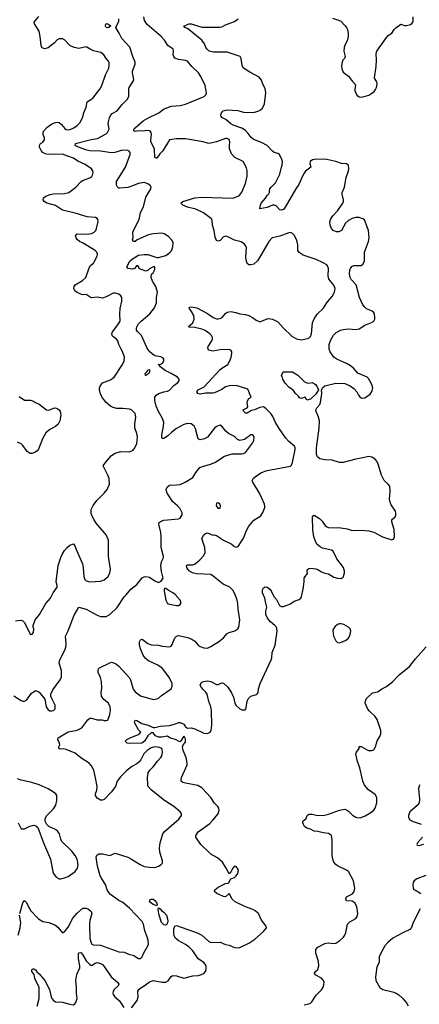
# Model space of a CAD drawing. Header units: inches. Extents: x 2001573 to 2220545, y 644482 to 846830.
# Tile 618 of 656: x 2153355 to 2157773, y 722766 to 733637. Entities that reach past the tile are written whole.
import ezdxf

# ---------------------------------------------------------------- set-up
doc = ezdxf.new("R2010")
doc.units = ezdxf.units.IN
doc.header["$MEASUREMENT"] = 0
doc.layers.add('C1752', color=7, linetype='Continuous')
doc.layers.add('C1753', color=7, linetype='Continuous')

msp = doc.modelspace()

# ---------------------------------------------------------------- linework, layer by layer
at = {"layer": 'C1752', "color": 5}
for points, elevation in [([(2153290, 726173), (2153370, 726122), (2153390, 726114), (2153410, 726114), (2153433, 726127), (2153483, 726197), (2153530, 726231), (2153550, 726225), (2153570, 726211), (2153634, 726134), (2153648, 726050), (2153670, 726017), (2153690, 726008), (2153710, 726005), (2153730, 726011), (2153746, 726030), (2153749, 726050), (2153747, 726070), (2153705, 726150), (2153699, 726170), (2153701, 726190), (2153721, 726239), (2153803, 726350), (2153818, 726382), (2153819, 726450), (2153793, 726533), (2153800, 726570), (2153851, 726670), (2153866, 726710), (2153870, 726750), (2153862, 726830), (2153891, 726890), (2153959, 727061), (2154009, 727151), (2154090, 727130), (2154210, 727064), (2154250, 727048), (2154310, 727048), (2154350, 727071), (2154431, 727149), (2154510, 727265), (2154533, 727287), (2154585, 727350), (2154650, 727402), (2154710, 727474), (2154730, 727486), (2154750, 727490), (2154790, 727482), (2154850, 727442), (2154890, 727425), (2154921, 727439), (2154941, 727470), (2154924, 727544), (2154916, 727610), (2154923, 727650), (2154943, 727690), (2154946, 727710), (2154919, 727810), (2154921, 727930), (2154915, 727975), (2154892, 728068), (2154896, 728084), (2154918, 728102), (2154950, 728113), (2155110, 728126), (2155130, 728135), (2155151, 728170), (2155150, 728193), (2155130, 728236), (2155100, 728270), (2155050, 728313), (2154986, 728410), (2154977, 728430), (2154975, 728450), (2154985, 728475), (2155010, 728498), (2155090, 728500), (2155130, 728506), (2155185, 728530), (2155270, 728581), (2155303, 728637), (2155347, 728693), (2155375, 728705), (2155464, 728730), (2155511, 728749), (2155621, 728819), (2155703, 728843), (2155810, 728845), (2155830, 728848), (2155850, 728857), (2155930, 728963), (2155943, 728990), (2155947, 729027), (2155934, 729054), (2155912, 729052), (2155839, 729001), (2155790, 728990), (2155762, 729002), (2155730, 729034), (2155665, 729070), (2155636, 729096), (2155590, 729149), (2155570, 729159), (2155530, 729145), (2155510, 729129), (2155430, 729029), (2155398, 729010), (2155350, 728999), (2155330, 729008), (2155299, 729119), (2155283, 729150), (2155250, 729174), (2155210, 729178), (2155170, 729168), (2155090, 729124), (2155036, 729084), (2154990, 729040), (2154950, 729013), (2154930, 729015), (2154926, 729026), (2154926, 729050), (2154946, 729150), (2154948, 729190), (2154935, 729235), (2154890, 729310), (2154864, 729370), (2154851, 729431), (2154851, 729470), (2154864, 729490), (2154895, 729510), (2154947, 729530), (2154990, 729537), (2155013, 729547), (2155061, 729599), (2155104, 729630), (2155118, 729650), (2155119, 729670), (2155101, 729690), (2155030, 729732), (2154963, 729763), (2154906, 729810), (2154902, 729822), (2154886, 729830), (2154910, 729831), (2154935, 729845), (2154947, 729870), (2154947, 729890), (2154941, 729901), (2154915, 729915), (2154850, 729925), (2154823, 729943), (2154795, 729970), (2154773, 730000)], 260), ([(2153310, 726999), (2153366, 727006), (2153390, 727001), (2153404, 726984), (2153447, 726907), (2153470, 726852), (2153490, 726851), (2153509, 726870), (2153512, 726910), (2153504, 726930), (2153504, 726950), (2153525, 727010), (2153575, 727070), (2153644, 727190), (2153694, 727250), (2153727, 727310), (2153770, 727370), (2153771, 727390), (2153760, 727430), (2153779, 727610), (2153810, 727698), (2153830, 727741), (2153850, 727775), (2153881, 727810), (2153910, 727835), (2153950, 727851), (2153966, 727830), (2153982, 727782), (2154050, 727630), (2154058, 727590), (2154065, 727490), (2154077, 727457), (2154090, 727441), (2154130, 727431), (2154250, 727437), (2154290, 727452), (2154333, 727490), (2154353, 727530), (2154358, 727570), (2154338, 727710), (2154338, 727890), (2154310, 727949), (2154200, 728080), (2154177, 728117), (2154162, 728142), (2154147, 728187), (2154145, 728230), (2154168, 728272), (2154209, 728330), (2154290, 728411), (2154321, 728450), (2154349, 728510), (2154343, 728570), (2154329, 728610), (2154279, 728710), (2154304, 728750), (2154370, 728825), (2154410, 728851), (2154470, 728871), (2154570, 728867), (2154610, 728885), (2154629, 728911), (2154650, 728958), (2154656, 729030), (2154650, 729070), (2154628, 729130), (2154628, 729170), (2154640, 729250), (2154630, 729289), (2154621, 729301), (2154590, 729330), (2154570, 729338), (2154494, 729346), (2154430, 729344), (2154390, 729354), (2154359, 729370), (2154310, 729412), (2154270, 729461), (2154250, 729502), (2154239, 729550), (2154239, 729570), (2154246, 729590), (2154270, 729626), (2154359, 729661), (2154399, 729690), (2154493, 729830), (2154511, 729870), (2154513, 729910), (2154490, 729973), (2154477, 730000)], 280), ([(2153355, 723770), (2153390, 723886), (2153410, 723911), (2153430, 723891), (2153448, 723848), (2153479, 723799), (2153562, 723710), (2153610, 723682), (2153678, 723670), (2153742, 723642), (2153778, 723618), (2153830, 723556), (2153850, 723566), (2153890, 723619), (2153944, 723716), (2153990, 723774), (2154054, 723826), (2154090, 723828), (2154117, 723817), (2154147, 723790), (2154153, 723770), (2154131, 723690), (2154126, 723650), (2154130, 723492), (2154144, 723444), (2154152, 723432), (2154170, 723424), (2154250, 723418), (2154450, 723344), (2154510, 723343), (2154570, 723317), (2154610, 723307), (2154670, 723271), (2154690, 723271), (2154711, 723289), (2154726, 723334), (2154773, 723410), (2154778, 723430), (2154777, 723470), (2154766, 723510), (2154737, 723577), (2154724, 723650), (2154710, 723681), (2154570, 723826), (2154497, 723890), (2154450, 723913), (2154359, 723979), (2154339, 723999), (2154321, 724030), (2154303, 724090), (2154262, 724150), (2154246, 724186), (2154217, 724290), (2154202, 724390), (2154207, 724413), (2154231, 724429), (2154270, 724429), (2154350, 724410), (2154410, 724436), (2154551, 724390), (2154591, 724370), (2154688, 724308), (2154730, 724289), (2154790, 724279), (2154850, 724278), (2154890, 724291), (2154921, 724310), (2154930, 724321), (2154935, 724330), (2154935, 724350), (2154905, 724445), (2154900, 724490), (2154908, 724550), (2154937, 724650), (2154951, 724670), (2155114, 724810), (2155143, 724850), (2155143, 724870), (2155129, 724890), (2155060, 724950), (2154955, 725015), (2154812, 725130), (2154776, 725170), (2154770, 725190), (2154767, 725270), (2154777, 725323), (2154793, 725350), (2154830, 725387), (2154879, 725450), (2154917, 725490), (2154926, 725510), (2154935, 725550), (2154930, 725581), (2154925, 725590), (2154901, 725601), (2154850, 725608), (2154810, 725599), (2154764, 725570), (2154729, 725530), (2154694, 725466), (2154675, 725445), (2154650, 725422), (2154596, 725390), (2154537, 725343), (2154470, 725278), (2154431, 725230), (2154415, 725170), (2154368, 725110), (2154290, 725029), (2154270, 725019), (2154250, 725021), (2154210, 725044), (2154194, 725070), (2154193, 725090), (2154209, 725131), (2154210, 725170), (2154194, 725266), (2154174, 725350), (2154150, 725399), (2154123, 725430), (2154030, 725487), (2153970, 725540), (2153870, 725581), (2153834, 725586), (2153804, 725584), (2153789, 725589), (2153789, 725610), (2153799, 725630), (2153796, 725650), (2153777, 725690), (2153779, 725710), (2153890, 725773), (2153990, 725794), (2154043, 725817), (2154110, 725908), (2154130, 725924), (2154150, 725926), (2154210, 725906), (2154266, 725906), (2154290, 725898), (2154310, 725898), (2154330, 725905), (2154350, 725965), (2154359, 726010), (2154356, 726050), (2154337, 726090), (2154284, 726130), (2154261, 726170), (2154256, 726210), (2154265, 726255), (2154260, 726330), (2154250, 726373), (2154223, 726430), (2154221, 726450), (2154228, 726470), (2154239, 726481), (2154350, 726538), (2154370, 726542), (2154413, 726530), (2154450, 726498), (2154570, 726370), (2154582, 726350), (2154610, 726244), (2154630, 726218), (2154690, 726173), (2154830, 726133), (2154870, 726139), (2154890, 726148), (2154923, 726177), (2155029, 726250), (2155041, 726279), (2155040, 726310), (2155011, 726370), (2154950, 726457), (2154930, 726477), (2154882, 726510), (2154778, 726558), (2154746, 726586), (2154720, 726620), (2154691, 726690), (2154681, 726730), (2154680, 726770), (2154690, 726791), (2154710, 726796), (2154770, 726750), (2154810, 726734), (2154890, 726733), (2154930, 726722), (2155010, 726712), (2155030, 726722), (2155042, 726738), (2155070, 726813), (2155090, 726830), (2155110, 726837), (2155130, 726835), (2155210, 726815), (2155258, 726798), (2155290, 726775), (2155330, 726730), (2155350, 726716), (2155390, 726702), (2155430, 726698), (2155470, 726715), (2155510, 726744), (2155552, 726768), (2155607, 726813), (2155650, 726859), (2155670, 726872), (2155734, 726890), (2155767, 726913), (2155777, 726930), (2155789, 727010), (2155770, 727130), (2155767, 727190), (2155758, 727230), (2155737, 727290), (2155710, 727338), (2155677, 727370), (2155604, 727404), (2155494, 727494), (2155470, 727510), (2155310, 727520), (2155266, 727530), (2155233, 727550), (2155213, 727570), (2155202, 727590), (2155199, 727610), (2155210, 727619), (2155270, 727620), (2155296, 727630), (2155348, 727672), (2155390, 727723), (2155404, 727756), (2155403, 727810), (2155370, 727910), (2155390, 727950), (2155410, 727964), (2155430, 727971), (2155490, 727947), (2155510, 727948), (2155530, 727941), (2155609, 727889), (2155694, 727850), (2155730, 727822), (2155750, 727814), (2155770, 727821), (2155830, 727914), (2155861, 727999), (2155890, 728047), (2155945, 728110), (2156021, 728159), (2156044, 728196), (2156064, 728250), (2156066, 728270), (2156061, 728290), (2156030, 728362), (2156006, 728410), (2155932, 728530), (2155927, 728550), (2155935, 728570), (2155977, 728603), (2156030, 728637), (2156090, 728661), (2156350, 728707), (2156360, 728720), (2156370, 728750), (2156400, 728890), (2156402, 728910), (2156394, 728930), (2156330, 728981), (2156296, 729016), (2156222, 729122), (2156182, 729190), (2156155, 729255), (2156130, 729289), (2156081, 729341), (2156050, 729364), (2156010, 729355), (2155950, 729330), (2155917, 729323), (2155870, 729292), (2155850, 729292), (2155832, 729310), (2155824, 729330), (2155870, 729350), (2155876, 729364), (2155870, 729410), (2155873, 729430), (2155890, 729456), (2155914, 729470), (2155877, 729557), (2155750, 729597), (2155673, 729593), (2155630, 729582), (2155590, 729556), (2155510, 729517), (2155490, 729513), (2155410, 729515), (2155350, 729504), (2155323, 729510), (2155315, 729530), (2155330, 729550), (2155395, 729585), (2155568, 729772), (2155590, 729791), (2155658, 729830), (2155680, 729870), (2155692, 729910), (2155700, 729950), (2155699, 729970), (2155688, 729988), (2155670, 729996), (2155572, 729992), (2155490, 729979), (2155445, 729990), (2155439, 730000)], 240), ([(2154590, 722729), (2154655, 722810), (2154666, 722850), (2154662, 722910), (2154672, 722930), (2154693, 722947), (2154733, 722970), (2154790, 723016), (2154830, 723029), (2154930, 723009), (2154970, 723010), (2154996, 723024), (2155030, 723074), (2155050, 723085), (2155090, 723081), (2155170, 723056), (2155270, 723082), (2155330, 723086), (2155365, 723095), (2155390, 723108), (2155411, 723129), (2155418, 723150), (2155415, 723190), (2155406, 723210), (2155390, 723228), (2155330, 723270), (2155270, 723355), (2155230, 723396), (2155190, 723425), (2155109, 723469), (2155078, 723498), (2155064, 723524), (2155060, 723550), (2155059, 723601), (2155070, 723630), (2155090, 723635), (2155316, 723556), (2155369, 723529), (2155443, 723463), (2155470, 723448), (2155571, 723451), (2155630, 723426), (2155670, 723418), (2155730, 723395), (2155770, 723390), (2155790, 723394), (2155890, 723441), (2155956, 723484), (2156049, 723570), (2156084, 723610), (2156079, 723630), (2156030, 723697), (2155994, 723770), (2155959, 723799), (2155934, 723814), (2155850, 723843), (2155736, 723896), (2155706, 723926), (2155670, 723989), (2155630, 723954), (2155610, 723958), (2155534, 723990), (2155509, 724010), (2155513, 724030), (2155550, 724059), (2155630, 724099), (2155657, 724103), (2155669, 724111), (2155689, 724151), (2155730, 724168), (2155750, 724184), (2155768, 724210), (2155775, 724250), (2155750, 724289), (2155730, 724292), (2155710, 724270), (2155690, 724228), (2155670, 724208), (2155638, 724270), (2155596, 724336), (2155542, 724382), (2155470, 724424), (2155450, 724441), (2155358, 724530), (2155301, 724610), (2155301, 724630), (2155330, 724670), (2155456, 724764), (2155490, 724798), (2155551, 724870), (2155559, 724910), (2155556, 724930), (2155546, 724950), (2155510, 724988), (2155469, 725049), (2155370, 725158), (2155323, 725183), (2155190, 725206), (2155157, 725217), (2155142, 725230), (2155140, 725250), (2155143, 725270), (2155182, 725350), (2155206, 725410), (2155208, 725430), (2155194, 725490), (2155163, 725570), (2155155, 725605), (2155161, 725630), (2155190, 725659), (2155190, 725699), (2155179, 725719), (2155170, 725726), (2155130, 725664), (2155110, 725670), (2155086, 725686), (2155015, 725710), (2154990, 725728), (2154925, 725715), (2154890, 725714), (2154856, 725730), (2154830, 725764), (2154810, 725764), (2154770, 725729), (2154735, 725670), (2154706, 725650), (2154570, 725644), (2154544, 725650), (2154523, 725670), (2154541, 725690), (2154578, 725710), (2154677, 725750), (2154693, 725770), (2154670, 725795), (2154629, 725870), (2154623, 725890), (2154630, 725903), (2154650, 725898), (2154705, 725865), (2154774, 725850), (2154830, 725823), (2154850, 725823), (2154910, 725838), (2155010, 725846), (2155078, 725862), (2155110, 725876), (2155130, 725877), (2155170, 725859), (2155190, 725830), (2155210, 725814), (2155250, 725817), (2155290, 725807), (2155390, 725760), (2155430, 725758), (2155462, 725770), (2155472, 725790), (2155480, 725850), (2155475, 726010), (2155468, 726050), (2155446, 726110), (2155427, 726190), (2155414, 726214), (2155382, 726242), (2155364, 726264), (2155351, 726290), (2155363, 726317), (2155389, 726331), (2155430, 726336), (2155467, 726330), (2155530, 726296), (2155550, 726297), (2155590, 726317), (2155610, 726312), (2155652, 726272), (2155693, 726213), (2155719, 726159), (2155735, 726090), (2155750, 726065), (2155788, 726030), (2155810, 726018), (2155844, 726016), (2155856, 726024), (2155870, 726110), (2155881, 726139), (2155910, 726170), (2155972, 726188), (2155983, 726197), (2155990, 726210), (2155995, 726250), (2156012, 726310), (2156136, 726570), (2156142, 726590), (2156148, 726650), (2156178, 726730), (2156192, 726808), (2156201, 726890), (2156193, 726930), (2156177, 726950), (2156129, 726989), (2156093, 727030), (2156078, 727070), (2156075, 727105), (2156089, 727150), (2156075, 727195), (2156067, 727250), (2156041, 727310), (2156039, 727341), (2156050, 727363), (2156070, 727374), (2156090, 727371), (2156120, 727350), (2156136, 727330), (2156164, 727270), (2156195, 727235), (2156229, 727170), (2156250, 727160), (2156270, 727159), (2156350, 727188), (2156390, 727216), (2156444, 727236), (2156462, 727250), (2156471, 727269), (2156490, 727350), (2156501, 727430), (2156502, 727470), (2156510, 727490), (2156529, 727510), (2156536, 727524), (2156532, 727550), (2156535, 727565), (2156550, 727579), (2156570, 727583), (2156630, 727575), (2156650, 727568), (2156690, 727541), (2156730, 727527), (2156770, 727520), (2156830, 727483), (2156870, 727470), (2156910, 727469), (2156930, 727481), (2156936, 727490), (2156946, 727530), (2156947, 727550), (2156935, 727590), (2156863, 727683), (2156820, 727770), (2156801, 727781), (2156704, 727804), (2156676, 727816), (2156644, 727844), (2156628, 727868), (2156608, 727928), (2156595, 728005), (2156593, 728147), (2156600, 728160), (2156610, 728166), (2156670, 728130), (2156701, 728101), (2156732, 728052), (2156750, 728037), (2156770, 728030), (2156907, 728027), (2156975, 728015), (2157030, 727998), (2157130, 728002), (2157214, 727994), (2157270, 727980), (2157366, 727926), (2157470, 727894), (2157490, 727906), (2157500, 727930), (2157494, 728010), (2157468, 728092), (2157470, 728110), (2157477, 728123), (2157505, 728150), (2157514, 728166), (2157515, 728190), (2157509, 728210), (2157461, 728281), (2157450, 728310), (2157445, 728345), (2157450, 728430), (2157447, 728487), (2157429, 728510), (2157384, 728550), (2157355, 728610), (2157320, 728730), (2157302, 728762), (2157284, 728784), (2157250, 728808), (2157210, 728816), (2157150, 728800), (2157070, 728786), (2156930, 728750), (2156890, 728748), (2156810, 728773), (2156730, 728777), (2156672, 728790), (2156646, 728810), (2156635, 728835), (2156637, 728910), (2156667, 729127), (2156670, 729210), (2156660, 729250), (2156634, 729310), (2156631, 729330), (2156641, 729350), (2156672, 729388), (2156682, 729410), (2156695, 729510), (2156692, 729550), (2156705, 729575), (2156730, 729593), (2156850, 729623), (2156950, 729620), (2157010, 729594), (2157050, 729565), (2157082, 729530), (2157102, 729490), (2157114, 729474), (2157130, 729462), (2157150, 729458), (2157170, 729462), (2157230, 729504), (2157250, 729533), (2157259, 729570), (2157249, 729610), (2157210, 729675), (2157195, 729690), (2157093, 729733), (2157044, 729790), (2157014, 729814), (2156977, 729837), (2156860, 729890), (2156830, 729910), (2156787, 729970), (2156778, 730000)], 220), ([(2153350, 729476), (2153410, 729437), (2153476, 729436), (2153507, 729427), (2153531, 729410), (2153570, 729393), (2153650, 729329), (2153670, 729326), (2153690, 729330), (2153730, 729348), (2153750, 729350), (2153770, 729343), (2153790, 729330), (2153803, 729310), (2153810, 729270), (2153800, 729210), (2153781, 729170), (2153750, 729144), (2153687, 729113), (2153646, 729074), (2153607, 729010), (2153564, 728896), (2153550, 728878), (2153521, 728859), (2153490, 728847), (2153470, 728846), (2153439, 728870), (2153390, 728936), (2153370, 728954), (2153330, 728974)], 280), ([(2156500, 722760), (2156550, 722770), (2156570, 722780), (2156585, 722795), (2156633, 722867), (2156690, 722926), (2156710, 722956), (2156719, 722981), (2156720, 723010), (2156714, 723030), (2156690, 723054), (2156623, 723090), (2156613, 723110), (2156626, 723130), (2156650, 723152), (2156662, 723190), (2156660, 723240), (2156631, 723330), (2156629, 723371), (2156650, 723396), (2156730, 723437), (2156770, 723445), (2156830, 723439), (2156850, 723443), (2156896, 723470), (2156934, 723506), (2156950, 723530), (2156960, 723560), (2156980, 723650), (2157004, 723676), (2157070, 723714), (2157085, 723735), (2157093, 723770), (2157084, 723844), (2157064, 723884), (2157030, 723905), (2156970, 723910), (2156962, 723930), (2156970, 723953), (2157034, 723986), (2157053, 724010), (2157062, 724050), (2157047, 724130), (2156992, 724232), (2156968, 724248), (2156870, 724295), (2156850, 724310), (2156830, 724336), (2156816, 724370), (2156808, 724410), (2156809, 724589), (2156801, 724630), (2156771, 724651), (2156710, 724658), (2156650, 724674), (2156610, 724679), (2156570, 724700), (2156530, 724711), (2156504, 724730), (2156492, 724750), (2156484, 724770), (2156485, 724790), (2156521, 724819), (2156534, 724850), (2156550, 724866), (2156590, 724865), (2156633, 724853), (2156712, 724852), (2156770, 724864), (2156890, 724910), (2156950, 724920), (2156970, 724914), (2156990, 724900), (2157036, 724856), (2157070, 724832), (2157090, 724826), (2157130, 724829), (2157174, 724846), (2157237, 724883), (2157271, 724909), (2157286, 724930), (2157304, 724990), (2157303, 725050), (2157284, 725084), (2157210, 725134), (2157166, 725186), (2157148, 725230), (2157116, 725376), (2157090, 725448), (2157073, 725530), (2157079, 725550), (2157109, 725590), (2157110, 725611), (2157130, 725611), (2157195, 725575), (2157210, 725570), (2157248, 725568), (2157270, 725575), (2157290, 725610), (2157306, 725674), (2157342, 725730), (2157348, 725750), (2157346, 725790), (2157307, 725910), (2157285, 725945), (2157223, 726003), (2157205, 726025), (2157175, 726090), (2157180, 726120), (2157194, 726146), (2157255, 726205), (2157310, 726217), (2157330, 726226), (2157359, 726250), (2157410, 726274), (2157475, 726325), (2157550, 726404), (2157665, 726495), (2157730, 726580), (2157850, 726713)], 180), ([(2153339, 724770), (2153370, 724702), (2153410, 724705), (2153466, 724734), (2153510, 724745), (2153535, 724735), (2153557, 724717), (2153618, 724550), (2153696, 724370), (2153720, 724230), (2153729, 724209), (2153759, 724170), (2153790, 724153), (2153810, 724153), (2153850, 724162), (2153890, 724179), (2153970, 724234), (2153995, 724270), (2154002, 724310), (2153991, 724370), (2153970, 724410), (2153930, 724456), (2153822, 724562), (2153810, 724590), (2153794, 724650), (2153775, 724675), (2153750, 724696), (2153677, 724730), (2153654, 724750), (2153635, 724790), (2153638, 724818), (2153655, 724850), (2153730, 724925), (2153754, 724966), (2153765, 725015), (2153767, 725050), (2153764, 725070), (2153753, 725090), (2153730, 725110), (2153670, 725145), (2153571, 725189), (2153490, 725215), (2153370, 725242), (2153330, 725255)], 260), ([(2157778, 725190), (2157770, 725174), (2157766, 725150), (2157777, 725030), (2157770, 724990), (2157750, 724963), (2157689, 724911), (2157670, 724890), (2157652, 724850), (2157654, 724830), (2157670, 724804), (2157705, 724785), (2157795, 724755)], 180), ([(2157807, 724613), (2157754, 724550), (2157744, 724530), (2157750, 724523), (2157770, 724520), (2157825, 724535)], 180), ([(2157844, 724190), (2157744, 724150), (2157718, 724130), (2157707, 724110), (2157703, 724090), (2157704, 724044), (2157713, 724033), (2157750, 724016), (2157790, 723988)], 180), ([(2157781, 723819), (2157707, 723670), (2157685, 723615), (2157670, 723594), (2157590, 723557), (2157482, 723498), (2157425, 723450), (2157391, 723410), (2157335, 723310), (2157331, 723290), (2157331, 723230), (2157305, 723175), (2157288, 723070), (2157292, 723030), (2157338, 722950), (2157370, 722928), (2157490, 722902), (2157518, 722890), (2157547, 722870), (2157592, 722830), (2157630, 722782), (2157650, 722749)], 180), ([(2153337, 723530), (2153362, 723610), (2153369, 723670), (2153354, 723750)], 240), ([(2153550, 722745), (2153569, 722831), (2153570, 722950), (2153523, 723050), (2153515, 723095), (2153489, 723130), (2153489, 723150), (2153503, 723157), (2153510, 723159), (2153530, 723146), (2153544, 723124), (2153570, 723102), (2153633, 723030), (2153685, 722930), (2153702, 722850), (2153712, 722830), (2153730, 722810), (2153750, 722795), (2153770, 722790), (2153810, 722794), (2153830, 722791), (2153910, 722767), (2153950, 722762), (2153964, 722770), (2153975, 722785), (2153991, 722830), (2153982, 722890), (2153985, 722950), (2153974, 723030), (2153986, 723094), (2154019, 723170), (2154019, 723190), (2154004, 723270), (2154005, 723315), (2154010, 723336), (2154030, 723337), (2154050, 723316), (2154090, 723247), (2154130, 723205), (2154150, 723194), (2154190, 723220), (2154210, 723227), (2154250, 723218), (2154270, 723206), (2154290, 723184), (2154365, 723070), (2154437, 723010), (2154452, 722990), (2154445, 722970), (2154401, 722930), (2154388, 722910), (2154385, 722890), (2154390, 722875), (2154407, 722850), (2154455, 722810), (2154506, 722730)], 220)]:
    msp.add_lwpolyline(points, dxfattribs=dict(at, elevation=elevation))
for points, elevation in [([(2154750, 729710), (2154746, 729710), (2154744, 729730), (2154766, 729754), (2154770, 729771), (2154790, 729774), (2154791, 729750), (2154782, 729730)], 260), ([(2156550, 729625), (2156591, 729630), (2156625, 729610), (2156640, 729590), (2156657, 729550), (2156630, 729502), (2156570, 729449), (2156530, 729438), (2156510, 729469), (2156470, 729455), (2156450, 729462), (2156439, 729479), (2156404, 729510), (2156384, 729544), (2156330, 729581), (2156290, 729625), (2156264, 729670), (2156257, 729697), (2156249, 729710), (2156268, 729750), (2156370, 729751), (2156430, 729713), (2156502, 729642), (2156530, 729628)], 220), ([(2155550, 728304), (2155530, 728298), (2155528, 728270), (2155541, 728250), (2155550, 728241), (2155570, 728245), (2155576, 728270), (2155569, 728290)], 260), ([(2154970, 727358), (2154962, 727358), (2154952, 727348), (2154951, 727329), (2154971, 727230), (2154991, 727191), (2155010, 727183), (2155090, 727171), (2155110, 727171), (2155130, 727182), (2155135, 727190), (2155135, 727210), (2155129, 727230), (2155074, 727290), (2155049, 727309), (2154997, 727337)], 260), ([(2156910, 726967), (2156890, 726966), (2156870, 726958), (2156842, 726938), (2156825, 726915), (2156818, 726890), (2156826, 726830), (2156850, 726779), (2156870, 726762), (2156890, 726759), (2156910, 726763), (2156958, 726782), (2156990, 726810), (2157010, 726850), (2157015, 726890), (2157009, 726910), (2156991, 726931), (2156939, 726959)], 220), ([(2154870, 723855), (2154830, 723870), (2154802, 723890), (2154789, 723910), (2154798, 723922), (2154810, 723928), (2154830, 723926), (2154850, 723912), (2154869, 723890), (2154875, 723865)], 220), ([(2154970, 723641), (2154950, 723645), (2154924, 723670), (2154896, 723750), (2154887, 723810), (2154890, 723832), (2154910, 723819), (2154922, 723802), (2154950, 723784), (2154978, 723750), (2154991, 723710), (2154994, 723686), (2154986, 723654)], 220)]:
    msp.add_lwpolyline(points, close=True, dxfattribs=dict(at, elevation=elevation))
at = {"layer": 'C1753', "color": 5}
for points, elevation in [([(2154477, 730000), (2154453, 730050), (2154440, 730090), (2154426, 730110), (2154382, 730142), (2154376, 730150), (2154373, 730170), (2154382, 730190), (2154442, 730270), (2154465, 730310), (2154462, 730390), (2154466, 730450), (2154486, 730530), (2154484, 730570), (2154474, 730590), (2154450, 730608), (2154410, 730619), (2154390, 730618), (2154310, 730576), (2154270, 730562), (2154210, 730572), (2154150, 730567), (2154134, 730574), (2154090, 730604), (2154050, 730601), (2154030, 730605), (2153990, 730624), (2153964, 730644), (2153954, 730670), (2153957, 730690), (2153970, 730710), (2154050, 730756), (2154088, 730792), (2154122, 730898), (2154138, 730922), (2154170, 730950), (2154183, 730970), (2154210, 731027), (2154216, 731050), (2154208, 731070), (2154190, 731090), (2154050, 731174), (2154016, 731190), (2153990, 731210), (2153978, 731230), (2153973, 731250), (2153990, 731274), (2154069, 731269), (2154127, 731273), (2154150, 731277), (2154178, 731290), (2154196, 731310), (2154206, 731330), (2154221, 731410), (2154218, 731430), (2154210, 731443), (2154194, 731454), (2154102, 731462), (2153970, 731500), (2153830, 731534), (2153750, 731584), (2153657, 731610), (2153625, 731630), (2153613, 731650), (2153617, 731670), (2153645, 731690), (2153693, 731707), (2153730, 731713), (2153850, 731717), (2153899, 731730), (2153976, 731790), (2154033, 731850), (2154050, 731860), (2154130, 731890), (2154153, 731907), (2154160, 731920), (2154166, 731950), (2154162, 731970), (2154150, 731990), (2154080, 732040), (2153997, 732077), (2153949, 732110), (2153889, 732129), (2153830, 732154), (2153670, 732149), (2153636, 732156), (2153611, 732171), (2153592, 732192), (2153575, 732230), (2153573, 732250), (2153587, 732270), (2153610, 732286), (2153628, 732310), (2153628, 732330), (2153613, 732370), (2153614, 732390), (2153623, 732410), (2153654, 732446), (2153712, 732488), (2153750, 732502), (2153770, 732505), (2153790, 732502), (2153819, 732479), (2153856, 732436), (2153870, 732426), (2153890, 732422), (2153915, 732425), (2153955, 732445), (2153990, 732470), (2154020, 732500), (2154048, 732552), (2154063, 732610), (2154089, 732670), (2154100, 732730), (2154164, 732770), (2154242, 732870), (2154262, 732910), (2154302, 733030), (2154339, 733101), (2154346, 733130), (2154344, 733164), (2154338, 733178), (2154310, 733209), (2154286, 733250), (2154254, 733274), (2154170, 733294), (2154133, 733310), (2154090, 733336), (2154010, 733321), (2153959, 733330), (2153910, 733354), (2153850, 733416), (2153830, 733427), (2153790, 733427), (2153770, 733415), (2153739, 733381), (2153670, 733327), (2153630, 733316), (2153610, 733322), (2153601, 733330), (2153591, 733351), (2153582, 733450), (2153571, 733511), (2153518, 733590), (2153517, 733610), (2153530, 733630), (2153567, 733673)], 280), ([(2154773, 730000), (2154759, 730019), (2154701, 730150), (2154660, 730190), (2154646, 730210), (2154645, 730230), (2154650, 730246), (2154670, 730280), (2154697, 730310), (2154794, 730390), (2154845, 730455), (2154869, 730510), (2154869, 730570), (2154878, 730630), (2154860, 730690), (2154823, 730750), (2154809, 730791), (2154813, 730827), (2154830, 730841), (2154850, 730878), (2154850, 730908), (2154830, 730909), (2154792, 730888), (2154773, 730867), (2154750, 730862), (2154690, 730881), (2154677, 730890), (2154670, 730914), (2154650, 730924), (2154626, 730890), (2154598, 730882), (2154555, 730890), (2154541, 730910), (2154573, 730970), (2154604, 730996), (2154670, 731036), (2154730, 731045), (2154770, 731043), (2154870, 731011), (2154890, 731011), (2154970, 731033), (2155014, 731066), (2155033, 731087), (2155050, 731130), (2155053, 731173), (2155041, 731201), (2155002, 731242), (2154953, 731273), (2154922, 731282), (2154830, 731273), (2154778, 731262), (2154654, 731206), (2154630, 731187), (2154609, 731190), (2154604, 731210), (2154609, 731231), (2154607, 731290), (2154638, 731362), (2154677, 731430), (2154690, 731510), (2154725, 731570), (2154750, 731678), (2154804, 731770), (2154809, 731790), (2154802, 731802), (2154770, 731825), (2154730, 731838), (2154667, 731830), (2154585, 731795), (2154550, 731786), (2154457, 731777), (2154450, 731778), (2154434, 731794), (2154427, 731810), (2154426, 731850), (2154525, 732010), (2154577, 732150), (2154576, 732170), (2154565, 732185), (2154550, 732193), (2154490, 732197), (2154408, 732172), (2154370, 732167), (2154250, 732186), (2154131, 732191), (2154098, 732198), (2154007, 732230), (2153970, 732250), (2153973, 732270), (2154145, 732315), (2154215, 732325), (2154310, 732377), (2154325, 732390), (2154344, 732430), (2154335, 732490), (2154337, 732510), (2154348, 732552), (2154360, 732580), (2154379, 732601), (2154434, 732630), (2154483, 732697), (2154545, 732755), (2154562, 732790), (2154560, 732870), (2154564, 732890), (2154607, 732950), (2154616, 732970), (2154615, 732995), (2154601, 733050), (2154602, 733070), (2154633, 733147), (2154632, 733170), (2154605, 733230), (2154573, 733333), (2154485, 733430), (2154456, 733490), (2154419, 733550), (2154450, 733622), (2154452, 733648)], 260), ([(2155439, 730000), (2155434, 730010), (2155440, 730030), (2155480, 730090), (2155487, 730110), (2155487, 730130), (2155476, 730150), (2155458, 730170), (2155406, 730206), (2155370, 730219), (2155290, 730239), (2155230, 730243), (2155221, 730250), (2155269, 730291), (2155285, 730330), (2155279, 730370), (2155256, 730416), (2155230, 730452), (2155238, 730462), (2155254, 730466), (2155315, 730455), (2155430, 730395), (2155493, 730350), (2155530, 730336), (2155550, 730333), (2155579, 730341), (2155594, 730350), (2155630, 730392), (2155650, 730409), (2155690, 730416), (2155745, 730405), (2155790, 730389), (2155850, 730381), (2155890, 730370), (2155930, 730350), (2155970, 730318), (2156010, 730302), (2156090, 730336), (2156110, 730339), (2156150, 730332), (2156210, 730301), (2156271, 730230), (2156362, 730142), (2156414, 730114), (2156470, 730103), (2156550, 730120), (2156570, 730139), (2156581, 730170), (2156594, 730290), (2156610, 730335), (2156647, 730390), (2156710, 730450), (2156758, 730522), (2156810, 730580), (2156837, 730630), (2156842, 730670), (2156828, 730708), (2156772, 730772), (2156764, 730810), (2156769, 730890), (2156759, 730919), (2156749, 730929), (2156712, 730952), (2156633, 730990), (2156490, 731038), (2156445, 731065), (2156430, 731090), (2156431, 731150), (2156420, 731200), (2156393, 731253), (2156370, 731276), (2156350, 731286), (2156330, 731284), (2156230, 731249), (2156145, 731230), (2156110, 731190), (2156030, 731047), (2155984, 730976), (2155943, 730937), (2155910, 730929), (2155890, 730929), (2155870, 730944), (2155862, 730970), (2155856, 731010), (2155861, 731121), (2155857, 731137), (2155840, 731160), (2155803, 731183), (2155730, 731202), (2155650, 731243), (2155630, 731246), (2155605, 731235), (2155570, 731201), (2155550, 731193), (2155530, 731199), (2155516, 731236), (2155504, 731310), (2155488, 731370), (2155484, 731424), (2155477, 731437), (2155386, 731506), (2155304, 731544), (2155210, 731569), (2155157, 731590), (2155137, 731610), (2155157, 731630), (2155290, 731669), (2155370, 731678), (2155710, 731666), (2155770, 731687), (2155790, 731703), (2155810, 731734), (2155850, 731830), (2155869, 731911), (2155871, 731971), (2155861, 732001), (2155825, 732070), (2155735, 732115), (2155696, 732156), (2155676, 732210), (2155674, 732250), (2155678, 732290), (2155670, 732315), (2155650, 732325), (2155630, 732325), (2155530, 732287), (2155450, 732271), (2155430, 732273), (2155382, 732290), (2155190, 732321), (2155090, 732323), (2155010, 732312), (2154938, 732190), (2154904, 732156), (2154870, 732110), (2154866, 732110), (2154850, 732115), (2154845, 732210), (2154806, 732290), (2154804, 732310), (2154811, 732371), (2154810, 732390), (2154801, 732401), (2154789, 732410), (2154770, 732415), (2154713, 732407), (2154670, 732409), (2154630, 732402), (2154617, 732410), (2154618, 732430), (2154630, 732444), (2154720, 732520), (2154770, 732551), (2154893, 732610), (2154946, 732650), (2155030, 732682), (2155129, 732689), (2155190, 732705), (2155395, 732790), (2155417, 732810), (2155422, 732830), (2155404, 732910), (2155358, 733010), (2155332, 733050), (2155260, 733120), (2155210, 733179), (2155190, 733186), (2155110, 733197), (2155070, 733212), (2155058, 733230), (2155053, 733250), (2155056, 733290), (2155052, 733310), (2154993, 733353), (2154957, 733410), (2154920, 733450), (2154765, 733585), (2154736, 733630), (2154729, 733670)], 240), ([(2156778, 730000), (2156775, 730010), (2156778, 730050), (2156796, 730104), (2156825, 730155), (2156855, 730185), (2156903, 730210), (2156930, 730218), (2156990, 730224), (2157070, 730217), (2157110, 730224), (2157170, 730266), (2157245, 730295), (2157269, 730310), (2157281, 730330), (2157283, 730350), (2157278, 730390), (2157268, 730408), (2157244, 730424), (2157190, 730445), (2157170, 730462), (2157149, 730489), (2157112, 730570), (2157074, 730710), (2157021, 730770), (2157010, 730790), (2157001, 730830), (2157006, 730874), (2157011, 730889), (2157028, 730912), (2157050, 730923), (2157130, 730924), (2157150, 730938), (2157166, 730970), (2157168, 731070), (2157213, 731190), (2157220, 731230), (2157210, 731310), (2157176, 731410), (2157166, 731426), (2157150, 731440), (2157110, 731455), (2157070, 731455), (2157030, 731442), (2156990, 731419), (2156958, 731390), (2156914, 731310), (2156885, 731295), (2156856, 731296), (2156821, 731310), (2156803, 731330), (2156787, 731370), (2156785, 731405), (2156792, 731430), (2156818, 731470), (2156873, 731530), (2156928, 731610), (2156935, 731630), (2156935, 731650), (2156920, 731710), (2156922, 731730), (2156945, 731790), (2156966, 731894), (2156991, 731970), (2156994, 731994), (2156990, 732030), (2156970, 732045), (2156912, 732048), (2156850, 732070), (2156750, 732094), (2156630, 732099), (2156591, 732090), (2156567, 732070), (2156562, 732050), (2156574, 732010), (2156516, 731964), (2156499, 731941), (2156481, 731910), (2156443, 731817), (2156409, 731771), (2156290, 731566), (2156270, 731543), (2156250, 731534), (2156230, 731539), (2156190, 731583), (2156170, 731591), (2156150, 731588), (2156090, 731562), (2156009, 731549), (2156016, 731590), (2156025, 731610), (2156074, 731666), (2156090, 731696), (2156110, 731716), (2156118, 731730), (2156116, 731750), (2156121, 731770), (2156134, 731790), (2156183, 731837), (2156230, 731933), (2156248, 732010), (2156257, 732030), (2156259, 732070), (2156254, 732094), (2156227, 732147), (2156210, 732159), (2156170, 732170), (2156150, 732184), (2156090, 732250), (2156030, 732283), (2155970, 732302), (2155937, 732317), (2155916, 732336), (2155882, 732382), (2155852, 732412), (2155810, 732439), (2155714, 732474), (2155690, 732487), (2155635, 732535), (2155590, 732559), (2155581, 732570), (2155579, 732590), (2155585, 732610), (2155604, 732630), (2155650, 732643), (2155766, 732634), (2155830, 732617), (2155870, 732612), (2155950, 732616), (2155992, 732628), (2156018, 732642), (2156039, 732661), (2156063, 732710), (2156078, 732830), (2156070, 732879), (2156044, 732924), (2156028, 732970), (2156002, 733002), (2155898, 733058), (2155827, 733107), (2155815, 733130), (2155804, 733210), (2155791, 733231), (2155650, 733279), (2155499, 733279), (2155451, 733291), (2155427, 733310), (2155412, 733330), (2155398, 733370), (2155370, 733410), (2155210, 733540), (2155182, 733550), (2155168, 733570), (2155190, 733574), (2155225, 733590), (2155250, 733592), (2155370, 733555), (2155567, 733553), (2155590, 733560), (2155630, 733580), (2155730, 733616), (2155770, 733645)], 220), ([(2156814, 733654), (2156903, 733623), (2156955, 733570), (2156970, 733550), (2156978, 733530), (2156986, 733490), (2156987, 733450), (2156975, 733405), (2156955, 733365), (2156943, 733330), (2156940, 733290), (2156953, 733230), (2156945, 733210), (2156928, 733192), (2156919, 733170), (2156912, 733130), (2156915, 733095), (2156930, 733058), (2156990, 733013), (2157034, 732954), (2157059, 732930), (2157067, 732910), (2157060, 732870), (2157062, 732850), (2157084, 732804), (2157107, 732787), (2157130, 732783), (2157190, 732795), (2157215, 732805), (2157250, 732827), (2157274, 732846), (2157290, 732866), (2157300, 732890), (2157306, 732930), (2157303, 732950), (2157277, 732990), (2157277, 732997), (2157298, 733122), (2157300, 733190), (2157295, 733265), (2157302, 733290), (2157410, 733442), (2157430, 733463), (2157470, 733490), (2157494, 733530), (2157514, 733546), (2157570, 733587), (2157610, 733573), (2157630, 733573), (2157676, 733584), (2157690, 733594), (2157705, 733615), (2157704, 733670)], 220)]:
    msp.add_lwpolyline(points, dxfattribs=dict(at, elevation=elevation))
at = {"layer": 'C1753', "color": 5, "elevation": 260}
msp.add_lwpolyline([(2154330, 733548), (2154310, 733550), (2154304, 733564), (2154303, 733577), (2154310, 733595), (2154331, 733591), (2154362, 733570), (2154342, 733550)], close=True, dxfattribs=at)

doc.saveas('drawing.dxf')
